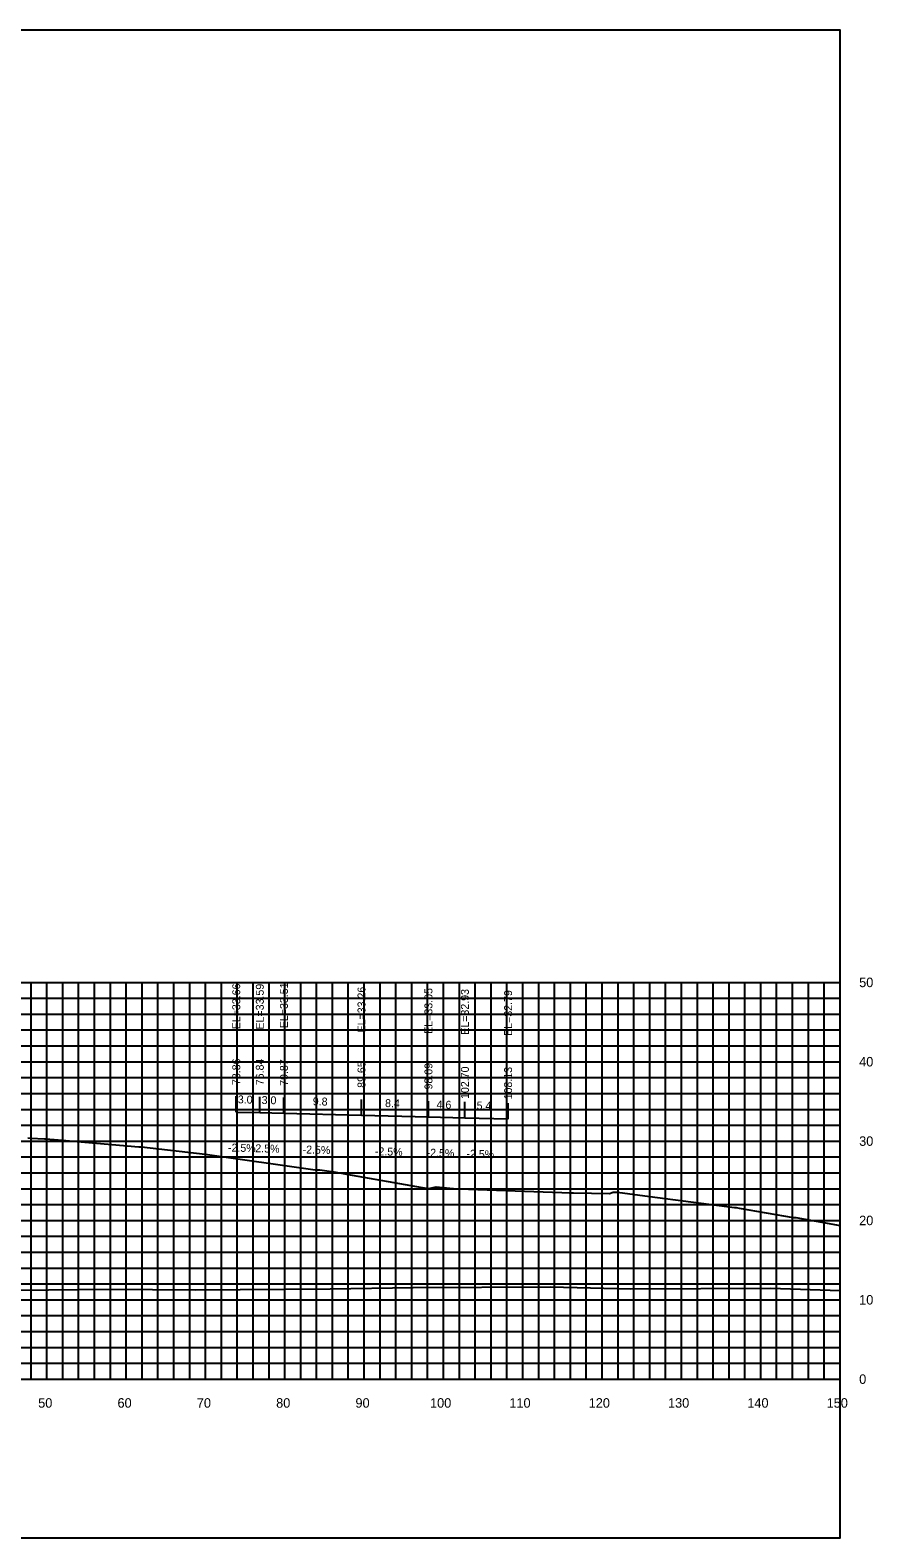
# Model space of a CAD drawing. Extents: x 1800880 to 1818864, y 245271 to 250560.
# Drawn here: x 1808237.5 to 1808343.8, y 247786.6 to 247976.6 of the extents above; entities that cross this region are included whole.
import ezdxf

# ---------------------------------------------------------------- set-up
doc = ezdxf.new("R2010")
doc.units = 0
for name, color, linetype in [('33', 7, 'Continuous'), ('ANNO-TXT', 7, 'Continuous'), ('CL-CNST', 7, 'Continuous'), ('DESIGN - DRAINAGE - Bridges', 7, 'Continuous'), ('Level 37', 7, 'Continuous'), ('Level 46', 7, 'Continuous'), ('Level 62', 7, 'Continuous'), ('SHT-BDR', 7, 'Continuous')]:
    doc.layers.add(name, color=color, linetype=linetype)

msp = doc.modelspace()

# ---------------------------------------------------------------- linework, layer by layer
at = {"layer": 'CL-CNST'}
msp.add_lwpolyline([(1808237.24, 247836.97), (1808237.63, 247836.95), (1808239.34, 247836.86), (1808239.47, 247836.86), (1808240.57, 247836.8), (1808251.26, 247835.87), (1808251.57, 247835.87), (1808259.63, 247834.93), (1808273.5, 247832.97), (1808273.57, 247832.96), (1808274.06, 247832.96), (1808275.83, 247832.69), (1808276.79, 247832.52), (1808277.41, 247832.42), (1808286.97, 247830.74), (1808287.81, 247830.62), (1808288.74, 247830.81), (1808291.36, 247830.55), (1808291.4, 247830.55), (1808291.45, 247830.55), (1808291.51, 247830.56), (1808291.59, 247830.56), (1808291.62, 247830.56), (1808304.56, 247830.1), (1808305.48, 247830.07), (1808305.52, 247830.07), (1808306.05, 247830.04), (1808310.6, 247829.98), (1808311.06, 247830.15), (1808311.1, 247830.14), (1808311.11, 247830.14), (1808311.54, 247830.14), (1808311.61, 247830.14), (1808316.32, 247829.51), (1808316.64, 247829.47), (1808326.36, 247828.23), (1808326.55, 247828.23), (1808326.93, 247828.11), (1808333.76, 247826.93), (1808334.06, 247826.93), (1808339.66, 247825.95)], dxfattribs=at)
at = {"layer": 'DESIGN - DRAINAGE - Bridges'}
for p, q in [((1808339.66, 247806.58), (1808339.66, 247856.58)), ((1808339.72, 247856.58), (1808339.66, 247856.58)), ((1808339.72, 247846.58), (1808339.66, 247846.58)), ((1808339.72, 247836.58), (1808339.66, 247836.58)), ((1808339.72, 247826.58), (1808339.66, 247826.58)), ((1808339.72, 247816.58), (1808339.66, 247816.58)), ((1808039.66, 247806.58), (1808339.66, 247806.58)), ((1808239.66, 247806.52), (1808239.66, 247806.58)), ((1808249.66, 247806.52), (1808249.66, 247806.58)), ((1808259.66, 247806.52), (1808259.66, 247806.58)), ((1808269.66, 247806.52), (1808269.66, 247806.58)), ((1808279.66, 247806.52), (1808279.66, 247806.58)), ((1808289.66, 247806.52), (1808289.66, 247806.58)), ((1808299.66, 247806.52), (1808299.66, 247806.58)), ((1808309.66, 247806.52), (1808309.66, 247806.58)), ((1808319.66, 247806.52), (1808319.66, 247806.58)), ((1808329.66, 247806.52), (1808329.66, 247806.58)), ((1808339.66, 247806.52), (1808339.66, 247806.58)), ((1808339.72, 247806.58), (1808339.66, 247806.58))]:
    msp.add_line(p, q, dxfattribs=at)
at = {"layer": 'Level 37'}
for p, q in [((1808263.53, 247840.24), (1808263.53, 247842.24)), ((1808266.5, 247840.17), (1808266.5, 247842.17)), ((1808269.54, 247840.09), (1808269.54, 247842.09)), ((1808279.32, 247839.84), (1808279.32, 247841.84)), ((1808287.76, 247839.63), (1808287.76, 247841.63)), ((1808292.36, 247839.51), (1808292.36, 247841.51)), ((1808297.8, 247839.37), (1808297.8, 247841.37))]:
    msp.add_line(p, q, dxfattribs=at)
msp.add_lwpolyline([(1808039.66, 247786.58), (1808339.66, 247786.58), (1808339.66, 247976.58), (1808039.66, 247976.58)], close=True, dxfattribs=at)
at = {"layer": 'Level 46'}
for p, q in [((1808039.66, 247856.58), (1808339.66, 247856.58)), ((1808237.66, 247806.58), (1808237.66, 247856.58)), ((1808239.66, 247806.58), (1808239.66, 247856.58)), ((1808241.66, 247806.58), (1808241.66, 247856.58)), ((1808243.66, 247806.58), (1808243.66, 247856.58)), ((1808245.66, 247806.58), (1808245.66, 247856.58)), ((1808247.66, 247806.58), (1808247.66, 247856.58)), ((1808249.66, 247806.58), (1808249.66, 247856.58)), ((1808251.66, 247806.58), (1808251.66, 247856.58)), ((1808253.66, 247806.58), (1808253.66, 247856.58)), ((1808255.66, 247806.58), (1808255.66, 247856.58)), ((1808257.66, 247806.58), (1808257.66, 247856.58)), ((1808259.66, 247806.58), (1808259.66, 247856.58)), ((1808261.66, 247806.58), (1808261.66, 247856.58)), ((1808263.66, 247806.58), (1808263.66, 247856.58)), ((1808265.66, 247806.58), (1808265.66, 247856.58)), ((1808267.66, 247806.58), (1808267.66, 247856.58)), ((1808269.66, 247806.58), (1808269.66, 247856.58)), ((1808271.66, 247806.58), (1808271.66, 247856.58)), ((1808273.66, 247806.58), (1808273.66, 247856.58)), ((1808275.66, 247806.58), (1808275.66, 247856.58)), ((1808277.66, 247806.58), (1808277.66, 247856.58)), ((1808279.66, 247806.58), (1808279.66, 247856.58)), ((1808281.66, 247806.58), (1808281.66, 247856.58)), ((1808283.66, 247806.58), (1808283.66, 247856.58)), ((1808285.66, 247806.58), (1808285.66, 247856.58)), ((1808287.66, 247806.58), (1808287.66, 247856.58)), ((1808289.66, 247806.58), (1808289.66, 247856.58)), ((1808291.66, 247806.58), (1808291.66, 247856.58)), ((1808293.66, 247806.58), (1808293.66, 247856.58)), ((1808295.66, 247806.58), (1808295.66, 247856.58)), ((1808297.66, 247806.58), (1808297.66, 247856.58)), ((1808299.66, 247806.58), (1808299.66, 247856.58)), ((1808301.66, 247806.58), (1808301.66, 247856.58)), ((1808303.66, 247806.58), (1808303.66, 247856.58)), ((1808305.66, 247806.58), (1808305.66, 247856.58)), ((1808307.66, 247806.58), (1808307.66, 247856.58)), ((1808309.66, 247806.58), (1808309.66, 247856.58)), ((1808311.66, 247806.58), (1808311.66, 247856.58)), ((1808313.66, 247806.58), (1808313.66, 247856.58)), ((1808315.66, 247806.58), (1808315.66, 247856.58)), ((1808317.66, 247806.58), (1808317.66, 247856.58)), ((1808319.66, 247806.58), (1808319.66, 247856.58)), ((1808321.66, 247806.58), (1808321.66, 247856.58)), ((1808323.66, 247806.58), (1808323.66, 247856.58)), ((1808325.66, 247806.58), (1808325.66, 247856.58)), ((1808327.66, 247806.58), (1808327.66, 247856.58)), ((1808329.66, 247806.58), (1808329.66, 247856.58)), ((1808331.66, 247806.58), (1808331.66, 247856.58)), ((1808333.66, 247806.58), (1808333.66, 247856.58)), ((1808335.66, 247806.58), (1808335.66, 247856.58)), ((1808337.66, 247806.58), (1808337.66, 247856.58)), ((1808339.66, 247806.58), (1808339.66, 247856.58)), ((1808039.66, 247854.58), (1808339.66, 247854.58)), ((1808039.66, 247852.58), (1808339.66, 247852.58)), ((1808039.66, 247850.58), (1808339.66, 247850.58)), ((1808039.66, 247848.58), (1808339.66, 247848.58)), ((1808039.66, 247846.58), (1808339.66, 247846.58)), ((1808039.66, 247844.58), (1808339.66, 247844.58)), ((1808039.66, 247842.58), (1808339.66, 247842.58)), ((1808039.66, 247840.58), (1808339.66, 247840.58)), ((1808039.66, 247838.58), (1808339.66, 247838.58)), ((1808039.66, 247836.58), (1808339.66, 247836.58)), ((1808039.66, 247834.58), (1808339.66, 247834.58)), ((1808039.66, 247832.58), (1808339.66, 247832.58)), ((1808039.66, 247830.58), (1808339.66, 247830.58)), ((1808039.66, 247828.58), (1808339.66, 247828.58)), ((1808039.66, 247826.58), (1808339.66, 247826.58)), ((1808039.66, 247824.58), (1808339.66, 247824.58)), ((1808039.66, 247822.58), (1808339.66, 247822.58)), ((1808039.66, 247820.58), (1808339.66, 247820.58)), ((1808039.66, 247818.58), (1808339.66, 247818.58)), ((1808039.66, 247816.58), (1808339.66, 247816.58)), ((1808039.66, 247814.58), (1808339.66, 247814.58)), ((1808039.66, 247812.58), (1808339.66, 247812.58)), ((1808039.66, 247810.58), (1808339.66, 247810.58)), ((1808039.66, 247808.58), (1808339.66, 247808.58)), ((1808039.66, 247806.58), (1808339.66, 247806.58))]:
    msp.add_line(p, q, dxfattribs=at)
at = {"layer": 'Level 62'}
for points in [[(1808263.53, 247840.24), (1808266.5, 247840.17), (1808269.54, 247840.09), (1808279.32, 247839.84), (1808287.76, 247839.63), (1808292.36, 247839.51), (1808297.8, 247839.37)], [(1808039.66, 247818.3), (1808053.32, 247818.18), (1808057.65, 247818.17), (1808081.08, 247818.02), (1808088.3, 247818.02), (1808108.83, 247817.87), (1808118.45, 247817.89), (1808136.59, 247817.76), (1808148.22, 247817.8), (1808164.35, 247817.75), (1808177.69, 247817.81), (1808192.1, 247817.83), (1808206.93, 247817.91), (1808219.86, 247817.68), (1808235.98, 247817.78), (1808247.61, 247817.9), (1808258.34, 247817.83), (1808275.37, 247817.94), (1808285.82, 247818.12), (1808303.12, 247818.22), (1808313.27, 247817.94), (1808330.88, 247818.05), (1808339.66, 247817.75)]]:
    msp.add_lwpolyline(points, dxfattribs=at)

# ---------------------------------------------------------------- texts
for s, p in [('50', (1808238.56, 247802.98)), ('60', (1808248.56, 247802.98)), ('70', (1808258.56, 247802.98)), ('80', (1808268.56, 247802.98)), ('90', (1808278.56, 247802.98)), ('100', (1808287.96, 247802.98)), ('110', (1808297.96, 247802.98)), ('120', (1808307.96, 247802.98)), ('130', (1808317.96, 247802.98)), ('140', (1808327.96, 247802.98)), ('150', (1808337.96, 247802.98))]:
    msp.add_text(s, height=1.2).set_placement(p)
at = {"layer": '33'}
for s, p in [('50', (1808342.06, 247855.98)), ('40', (1808342.06, 247845.98)), ('30', (1808342.06, 247835.98)), ('20', (1808342.06, 247825.98)), ('10', (1808342.06, 247815.98)), ('0', (1808342.06, 247805.98))]:
    msp.add_text(s, height=1.2, dxfattribs=at).set_placement(p)
at = {"layer": 'ANNO-TXT'}
for s, p in [('3.0', (1808263.72, 247841.34)), ('3.0', (1808266.72, 247841.26)), ('9.8', (1808273.17, 247841.1)), ('8.4', (1808282.28, 247840.87)), ('4.6', (1808288.78, 247840.7)), ('5.4', (1808293.82, 247840.57)), ('-2.5%', (1808262.48, 247835.27)), ('-2.5%', (1808265.48, 247835.19)), ('-2.5%', (1808271.89, 247835.03)), ('-2.5%', (1808281, 247834.8)), ('-2.5%', (1808287.52, 247834.63)), ('-2.5%', (1808292.54, 247834.5))]:
    msp.add_text(s, height=1, rotation=358.543, dxfattribs=at).set_placement(p)
at = {"layer": 'SHT-BDR'}
for s, p in [('EL=33.66', (1808264.03, 247850.67)), ('EL=33.59', (1808267, 247850.64)), ('EL=33.51', (1808270.04, 247850.81)), ('EL=33.26', (1808279.82, 247850.27)), ('EL=33.05', (1808288.26, 247850.1)), ('EL=32.93', (1808292.86, 247849.98)), ('EL=32.79', (1808298.3, 247849.84)), ('73.86', (1808264.03, 247843.64)), ('76.84', (1808267, 247843.62)), ('79.87', (1808270.04, 247843.54)), ('89.65', (1808279.82, 247843.29)), ('98.09', (1808288.26, 247843.08)), ('102.70', (1808292.86, 247841.89)), ('108.13', (1808298.3, 247841.83))]:
    msp.add_text(s, height=1, rotation=90, dxfattribs=at).set_placement(p)

doc.saveas('drawing.dxf')
